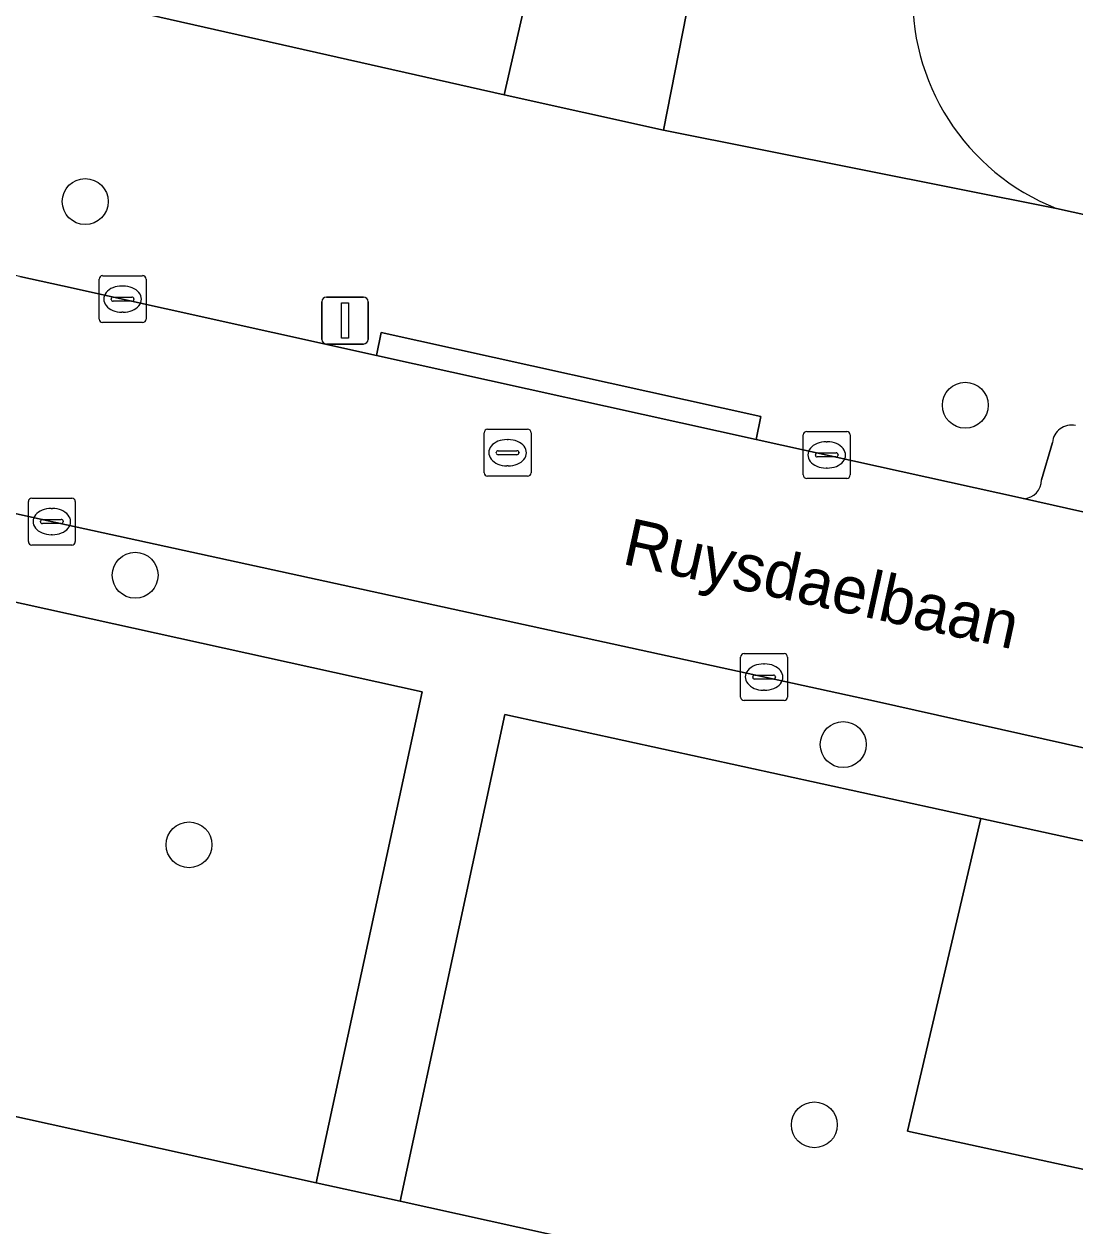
# Model space of a CAD drawing. Extents: x 162172 to 163187, y 382874 to 383685.
# Drawn here: x 162827.27 to 162849.67, y 383122.46 to 383148.07 of the extents above; entities that cross this region are included whole.
import ezdxf

# ---------------------------------------------------------------- set-up
doc = ezdxf.new("R2010")
doc.units = 0
for name, color, linetype in [('IMGEO_Boom', 7, 'Continuous'), ('IMGEO_Erf', 7, 'Continuous'), ('IMGEO_Groenvoorziening', 7, 'Continuous'), ('IMGEO_Kolk', 7, 'Continuous'), ('IMGEO_Lichtmast', 7, 'Continuous'), ('IMGEO_Openbare_ruimte_label', 7, 'Continuous'), ('IMGEO_Parkeervlak_open', 7, 'Continuous'), ('IMGEO_Rijbaan_lokaal_open', 7, 'Continuous'), ('IMGEO_Rioolput', 7, 'Continuous'), ('IMGEO_Voetpad_open', 7, 'Continuous')]:
    doc.layers.add(name, color=color, linetype=linetype)

msp = doc.modelspace()

# ---------------------------------------------------------------- linework, layer by layer
at = {"layer": 'IMGEO_Boom'}
for centre in [(162828.578, 383144.289), (162847.336, 383139.948), (162829.643, 383136.324), (162844.734, 383132.716), (162830.791, 383130.579), (162844.119, 383124.611)]:
    msp.add_circle(centre, 0.489, dxfattribs=at)
at = {"layer": 'IMGEO_Erf'}
msp.add_lwpolyline([(162849.281, 383144.142), (162890.494, 383135.078), (162891.954, 383135.159)], dxfattribs=at)
msp.add_arc((162851.057, 383148.649), 4.845, 176.7634, 248.4948, dxfattribs=at)
at = {"layer": 'IMGEO_Groenvoorziening'}
for points in [[(162833.499, 383123.373), (162835.759, 383133.843), (162825.865, 383136.021), (162825.472, 383135.017), (162823.542, 383125.571)], [(162846.104, 383124.475), (162847.668, 383131.141), (162837.523, 383133.355), (162835.291, 383122.984), (162845.259, 383120.78), (162882.782, 383112.485), (162883.631, 383116.338)], [(162885.055, 383122.981), (162847.668, 383131.141), (162846.104, 383124.475), (162883.631, 383116.338)]]:
    msp.add_lwpolyline(points, close=True, dxfattribs=at)
at = {"layer": 'IMGEO_Kolk'}
for p, q in [((162828.949, 383142.709), (162829.801, 383142.709)), ((162828.874, 383141.783), (162828.874, 383142.635)), ((162829.362, 383142.489), (162829.387, 383142.489)), ((162829.875, 383142.635), (162829.875, 383141.783)), ((162829.133, 383142.203), (162829.133, 383142.215)), ((162829.571, 383142.166), (162829.173, 383142.166)), ((162829.176, 383142.252), (162829.574, 383142.252)), ((162829.617, 383142.215), (162829.617, 383142.203)), ((162829.385, 383141.929), (162829.36, 383141.929)), ((162829.801, 383141.709), (162828.949, 383141.709)), ((162843.957, 383139.388), (162844.809, 383139.388)), ((162843.882, 383138.462), (162843.882, 383139.314)), ((162844.37, 383139.168), (162844.395, 383139.168)), ((162844.883, 383139.314), (162844.883, 383138.462)), ((162844.141, 383138.882), (162844.141, 383138.894)), ((162844.579, 383138.845), (162844.181, 383138.845)), ((162844.184, 383138.931), (162844.582, 383138.931)), ((162844.625, 383138.894), (162844.625, 383138.882)), ((162844.393, 383138.608), (162844.368, 383138.608)), ((162844.809, 383138.388), (162843.957, 383138.388)), ((162827.366, 383137.042), (162827.366, 383137.894)), ((162827.441, 383137.968), (162828.293, 383137.968)), ((162828.367, 383137.894), (162828.367, 383137.042)), ((162827.854, 383137.748), (162827.879, 383137.748)), ((162827.625, 383137.462), (162827.625, 383137.474)), ((162828.063, 383137.425), (162827.665, 383137.425)), ((162827.668, 383137.511), (162828.066, 383137.511)), ((162828.109, 383137.474), (162828.109, 383137.462)), ((162827.877, 383137.188), (162827.852, 383137.188)), ((162828.293, 383136.968), (162827.441, 383136.968)), ((162842.547, 383133.729), (162842.547, 383134.581)), ((162842.622, 383134.655), (162843.474, 383134.655)), ((162843.548, 383134.581), (162843.548, 383133.729)), ((162843.035, 383134.435), (162843.06, 383134.435)), ((162842.806, 383134.149), (162842.806, 383134.161)), ((162843.244, 383134.112), (162842.846, 383134.112)), ((162842.849, 383134.198), (162843.247, 383134.198)), ((162843.29, 383134.161), (162843.29, 383134.149)), ((162843.058, 383133.875), (162843.033, 383133.875)), ((162843.474, 383133.655), (162842.622, 383133.655))]:
    msp.add_line(p, q, dxfattribs=at)
for points in [[(162828.949, 383142.709), (162829.801, 383142.709)], [(162828.874, 383141.783), (162828.874, 383142.635)], [(162829.875, 383142.635), (162829.875, 383141.783)], [(162829.801, 383141.709), (162828.949, 383141.709)], [(162843.957, 383139.388), (162844.809, 383139.388)], [(162843.882, 383138.462), (162843.882, 383139.314)], [(162844.883, 383139.314), (162844.883, 383138.462)], [(162844.809, 383138.388), (162843.957, 383138.388)], [(162827.366, 383137.042), (162827.366, 383137.894)], [(162827.441, 383137.968), (162828.293, 383137.968)], [(162828.367, 383137.894), (162828.367, 383137.042)], [(162828.293, 383136.968), (162827.441, 383136.968)], [(162842.547, 383133.729), (162842.547, 383134.581)], [(162842.622, 383134.655), (162843.474, 383134.655)], [(162843.548, 383134.581), (162843.548, 383133.729)], [(162843.474, 383133.655), (162842.622, 383133.655)]]:
    msp.add_lwpolyline(points, dxfattribs=at)
for centre, radius, start, end in [((162828.951, 383142.633), 0.0765, 91.552, 178.448), ((162828.951, 383142.633), 0.0765, 91.552, 178.448), ((162829.799, 383142.633), 0.0765, 1.552, 88.448), ((162829.799, 383142.633), 0.0765, 1.552, 88.448), ((162829.173, 383142.212), 0.0403, 85.8775, 175.7526), ((162829.17, 383142.202), 0.0366, 178.938, 274.7102), ((162829.574, 383142.209), 0.043, 264.8664, 352.4533), ((162829.578, 383142.214), 0.0386, 1.7309, 96.639), ((162828.951, 383141.785), 0.0765, 181.552, 268.448), ((162828.951, 383141.785), 0.0765, 181.552, 268.448), ((162829.799, 383141.785), 0.0765, 271.552, 358.448), ((162829.799, 383141.785), 0.0765, 271.552, 358.448), ((162843.959, 383139.312), 0.0765, 91.552, 178.448), ((162843.959, 383139.312), 0.0765, 91.552, 178.448), ((162844.807, 383139.312), 0.0765, 1.552, 88.448), ((162844.807, 383139.312), 0.0765, 1.552, 88.448), ((162844.181, 383138.891), 0.0403, 85.8775, 175.7526), ((162844.178, 383138.881), 0.0366, 178.938, 274.7102), ((162844.582, 383138.888), 0.043, 264.8664, 352.4533), ((162844.586, 383138.893), 0.0386, 1.7309, 96.639), ((162843.959, 383138.464), 0.0765, 181.552, 268.448), ((162843.959, 383138.464), 0.0765, 181.552, 268.448), ((162844.807, 383138.464), 0.0765, 271.552, 358.448), ((162844.807, 383138.464), 0.0765, 271.552, 358.448), ((162827.443, 383137.892), 0.0765, 91.552, 178.448), ((162827.443, 383137.892), 0.0765, 91.552, 178.448), ((162828.291, 383137.892), 0.0765, 1.552, 88.448), ((162828.291, 383137.892), 0.0765, 1.552, 88.448), ((162827.665, 383137.471), 0.0403, 85.8775, 175.7526), ((162827.662, 383137.461), 0.0366, 178.938, 274.7102), ((162828.066, 383137.468), 0.043, 264.8664, 352.4533), ((162828.07, 383137.473), 0.0386, 1.7309, 96.639), ((162827.443, 383137.044), 0.0765, 181.552, 268.448), ((162827.443, 383137.044), 0.0765, 181.552, 268.448), ((162828.291, 383137.044), 0.0765, 271.552, 358.448), ((162828.291, 383137.044), 0.0765, 271.552, 358.448), ((162842.624, 383134.579), 0.0765, 91.552, 178.448), ((162842.624, 383134.579), 0.0765, 91.552, 178.448), ((162843.472, 383134.579), 0.0765, 1.552, 88.448), ((162843.472, 383134.579), 0.0765, 1.552, 88.448), ((162842.846, 383134.158), 0.0403, 85.8775, 175.7526), ((162842.843, 383134.148), 0.0366, 178.938, 274.7102), ((162843.247, 383134.155), 0.043, 264.8664, 352.4533), ((162843.251, 383134.16), 0.0386, 1.7309, 96.639), ((162842.624, 383133.731), 0.0765, 181.552, 268.448), ((162842.624, 383133.731), 0.0765, 181.552, 268.448), ((162843.472, 383133.731), 0.0765, 271.552, 358.448), ((162843.472, 383133.731), 0.0765, 271.552, 358.448)]:
    msp.add_arc(centre, radius, start, end, dxfattribs=at)
for centre, major_axis, ratio, start_param, end_param in [((162829.361, 383142.209), (-0.387, 0.002), 0.722429, 4.712389, 7.853982), ((162829.386, 383142.209), (-0.39, 0.002), 0.717154, 1.570796, 4.712389), ((162844.369, 383138.888), (-0.387, 0.002), 0.722429, 4.712389, 7.853982), ((162844.394, 383138.888), (-0.39, 0.002), 0.717154, 1.570796, 4.712389), ((162827.853, 383137.468), (-0.387, 0.002), 0.722429, 4.712389, 7.853982), ((162827.878, 383137.468), (-0.39, 0.002), 0.717154, 1.570796, 4.712389), ((162843.034, 383134.155), (-0.387, 0.002), 0.722429, 4.712389, 7.853982), ((162843.059, 383134.155), (-0.39, 0.002), 0.717154, 1.570796, 4.712389)]:
    msp.add_ellipse(centre, major_axis=major_axis, ratio=ratio, start_param=start_param, end_param=end_param, dxfattribs=at)
at = {"layer": 'IMGEO_Lichtmast'}
for p, q in [((162833.719, 383142.252), (162834.509, 383142.252)), ((162834.509, 383142.252), (162833.719, 383142.252)), ((162833.619, 383141.352), (162833.619, 383142.152)), ((162833.619, 383142.152), (162833.619, 383141.352)), ((162834.609, 383142.152), (162834.609, 383141.352)), ((162834.609, 383141.352), (162834.609, 383142.152)), ((162834.509, 383141.252), (162833.719, 383141.252)), ((162833.719, 383141.252), (162834.509, 383141.252))]:
    msp.add_line(p, q, dxfattribs=at)
msp.add_lwpolyline([(162834.039, 383142.127), (162834.189, 383142.127), (162834.189, 383141.377), (162834.039, 383141.377), (162834.039, 383142.127)], dxfattribs=at)
for centre, start, end in [((162833.719, 383142.152), 90, 180), ((162833.719, 383142.152), 90, 180), ((162834.509, 383142.152), 0, 90), ((162834.509, 383142.152), 360, 90), ((162833.719, 383141.352), 180, 270), ((162833.719, 383141.352), 180, 270), ((162834.509, 383141.352), 270, 0), ((162834.509, 383141.352), 270, 0)]:
    msp.add_arc(centre, 0.1, start, end, dxfattribs=at)
at = {"layer": 'IMGEO_Parkeervlak_open'}
for points in [[(162849.192, 383139.157), (162848.962, 383138.361)], [(162848.58, 383137.957), (162859.892, 383135.417)]]:
    msp.add_lwpolyline(points, dxfattribs=at)
for centre, radius, start, end in [((162849.599, 383139.114), 0.409, 78.3023, 174.0023), ((162848.562, 383138.356), 0.4, 272.5448, 0.6618)]:
    msp.add_arc(centre, radius, start, end, dxfattribs=at)
at = {"layer": 'IMGEO_Rijbaan_lokaal_open'}
for points in [[(162842.23, 383168.208), (162838.367, 383150.332), (162837.507, 383146.561), (162840.902, 383145.807), (162841.637, 383149.542), (162845.115, 383165.675)], [(162859.892, 383135.417), (162848.58, 383137.957), (162842.879, 383139.219), (162834.789, 383141.009), (162828.096, 383142.49), (162827.182, 383142.689), (162809.961, 383146.444), (162809.263, 383146.599), (162808.256, 383141.797), (162814.928, 383140.322), (162825.697, 383137.947), (162827.792, 383137.485), (162845.379, 383133.647), (162862.098, 383129.901)]]:
    msp.add_lwpolyline(points, dxfattribs=at)
at = {"layer": 'IMGEO_Rioolput'}
for p, q in [((162837.081, 383138.51), (162837.081, 383139.362)), ((162837.156, 383139.436), (162838.008, 383139.436)), ((162838.082, 383139.362), (162838.082, 383138.51)), ((162837.569, 383139.216), (162837.594, 383139.216)), ((162837.34, 383138.93), (162837.34, 383138.942)), ((162837.778, 383138.893), (162837.38, 383138.893)), ((162837.383, 383138.979), (162837.781, 383138.979)), ((162837.824, 383138.942), (162837.824, 383138.93)), ((162837.592, 383138.656), (162837.567, 383138.656)), ((162838.008, 383138.436), (162837.156, 383138.436))]:
    msp.add_line(p, q, dxfattribs=at)
for points in [[(162837.081, 383138.51), (162837.081, 383139.362)], [(162837.156, 383139.436), (162838.008, 383139.436)], [(162838.082, 383139.362), (162838.082, 383138.51)], [(162838.008, 383138.436), (162837.156, 383138.436)]]:
    msp.add_lwpolyline(points, dxfattribs=at)
for centre, radius, start, end in [((162837.158, 383139.36), 0.0765, 91.552, 178.448), ((162837.158, 383139.36), 0.0765, 91.552, 178.448), ((162838.006, 383139.36), 0.0765, 1.552, 88.448), ((162838.006, 383139.36), 0.0765, 1.552, 88.448), ((162837.38, 383138.939), 0.0403, 85.8775, 175.7526), ((162837.377, 383138.929), 0.0366, 178.938, 274.7102), ((162837.781, 383138.936), 0.043, 264.8664, 352.4533), ((162837.785, 383138.941), 0.0386, 1.7309, 96.639), ((162837.158, 383138.512), 0.0765, 181.552, 268.448), ((162837.158, 383138.512), 0.0765, 181.552, 268.448), ((162838.006, 383138.512), 0.0765, 271.552, 358.448), ((162838.006, 383138.512), 0.0765, 271.552, 358.448)]:
    msp.add_arc(centre, radius, start, end, dxfattribs=at)
for centre, major_axis, ratio, start_param, end_param in [((162837.568, 383138.936), (-0.387, 0.002), 0.722429, 4.712389, 7.853982), ((162837.593, 383138.936), (-0.39, 0.002), 0.717154, 1.570796, 4.712389)]:
    msp.add_ellipse(centre, major_axis=major_axis, ratio=ratio, start_param=start_param, end_param=end_param, dxfattribs=at)
at = {"layer": 'IMGEO_Voetpad_open'}
for points in [[(162887.978, 383130.662), (162892.167, 383129.751), (162893.499, 383129.461), (162893.736, 383129.407), (162893.836, 383129.896), (162897.714, 383133.338), (162890.494, 383135.078), (162849.281, 383144.142), (162840.902, 383145.807), (162837.507, 383146.561), (162828.498, 383148.603), (162828.515, 383148.712), (162789.447, 383157.378)], [(162828.515, 383148.712), (162828.498, 383148.603), (162837.507, 383146.561), (162838.367, 383150.332)], [(162841.637, 383149.542), (162840.902, 383145.807), (162849.281, 383144.142)], [(162781.287, 383145.909), (162791.466, 383143.63), (162803.424, 383140.952), (162804.069, 383139.814), (162825.472, 383135.017), (162825.865, 383136.021), (162835.759, 383133.843), (162833.499, 383123.373), (162835.291, 383122.984), (162837.523, 383133.355), (162847.668, 383131.141), (162885.055, 383122.981), (162895.476, 383120.707), (162893.211, 383110.179), (162894.994, 383109.803), (162897.369, 383120.283), (162908.002, 383117.921), (162948.359, 383108.955)], [(162946.311, 383098.498), (162905.948, 383107.39), (162894.994, 383109.803), (162893.211, 383110.179), (162882.782, 383112.485), (162845.259, 383120.78), (162835.291, 383122.984), (162833.499, 383123.373), (162823.542, 383125.571), (162788.717, 383133.274), (162779.01, 383135.399), (162776.132, 383136.11), (162771.232, 383137.324), (162768.221, 383137.795), (162766.308, 383136.698), (162757.914, 383138.559), (162728.727, 383145.028)], [(162827.182, 383142.689), (162828.096, 383142.49), (162834.789, 383141.009), (162834.887, 383141.499), (162842.977, 383139.709), (162842.879, 383139.219), (162848.58, 383137.957)], [(162848.962, 383138.361), (162849.192, 383139.157)], [(162866.417, 383130.336), (162862.098, 383129.901), (162845.379, 383133.647), (162827.792, 383137.485), (162825.697, 383137.947)]]:
    msp.add_lwpolyline(points, dxfattribs=at)
msp.add_lwpolyline([(162834.789, 383141.009), (162842.879, 383139.219), (162842.977, 383139.709), (162834.887, 383141.499)], close=True, dxfattribs=at)
for centre, radius, start, end in [((162851.057, 383148.649), 4.845, 176.7634, 248.4948), ((162849.599, 383139.114), 0.409, 78.3023, 174.0023), ((162848.562, 383138.356), 0.4, 272.5448, 0.6618)]:
    msp.add_arc(centre, radius, start, end, dxfattribs=at)

# ---------------------------------------------------------------- texts
at = {"layer": 'IMGEO_Openbare_ruimte_label'}
msp.add_text('Ruysdaelbaan', height=1, rotation=347.6452, dxfattribs=at).set_placement((162839.995, 383136.573))

doc.saveas('drawing.dxf')
